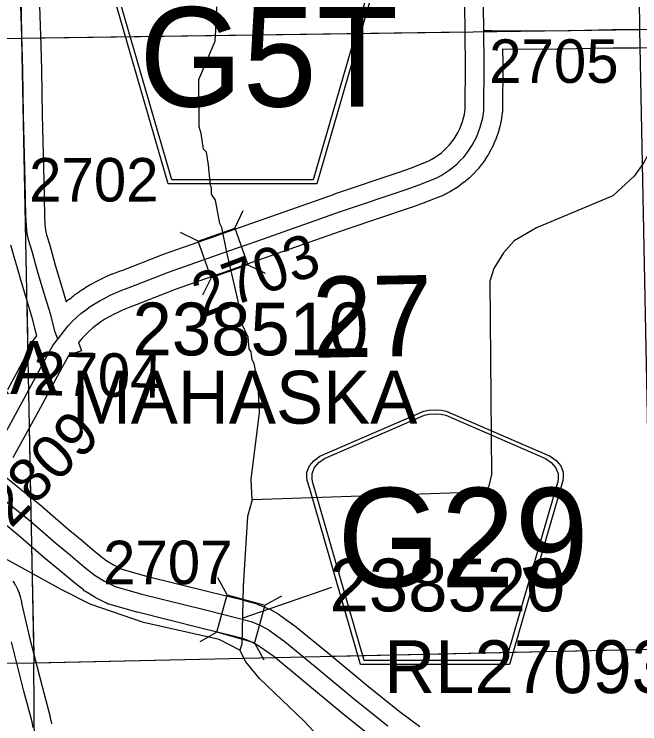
# Model space of a CAD drawing. Extents: x 23.6 to 68.7, y -63 to -29.
# Drawn here: x 35.579 to 36.586, y -38.834 to -37.692 of the extents above; entities that cross this region are included whole.
import ezdxf

# ---------------------------------------------------------------- set-up
doc = ezdxf.new("R2010")
doc.units = 0
for name, color, linetype in [('tdCoHydroRiver', 7, 'Continuous'), ('tdCoSecRdNmbr', 7, 'Continuous'), ('tdCoSecRteBand', 7, 'Continuous'), ('tdCoSecRteCL', 7, 'Continuous'), ('tdCoSectLine', 7, 'Continuous'), ('tdCoSectLinePart', 7, 'Continuous'), ('tdCoSectNmbr', 7, 'Continuous'), ('tdCoShieldCoRte', 7, 'Continuous'), ('tdCoStrucSec', 7, 'Continuous'), ('tdCoStrucSecCoName', 7, 'Continuous'), ('tdCoStrucSecFHWANum', 7, 'Continuous'), ('tdCoSurfAsphalt', 7, 'Continuous'), ('tdCoSurfConc', 7, 'Continuous'), ('tdCoSurfGravel', 7, 'Continuous')]:
    doc.layers.add(name, color=color, linetype=linetype)

msp = doc.modelspace()

# ---------------------------------------------------------------- linework, layer by layer
at = {"layer": 'tdCoHydroRiver'}
for points in [[(35.9622, -38.4733), (35.9604, -38.4402), (35.9737, -38.3327), (35.9718, -38.287), (35.9652, -38.2539), (35.962, -38.2476), (35.9603, -38.235), (35.9571, -38.2303), (35.9554, -38.2113), (35.9441, -38.1878), (35.944, -38.1704), (35.9424, -38.1672), (35.9211, -38.0743), (35.9129, -38.0349), (35.9097, -38.0286), (35.9031, -37.9908), (35.8967, -37.9813), (35.8966, -37.9703), (35.895, -37.9672), (35.8916, -37.934), (35.8883, -37.9135), (35.8835, -37.9088), (35.8801, -37.8836), (35.8769, -37.8726), (35.8763, -37.7968), (35.9026, -37.7351), (35.904, -37.7082), (35.9053, -37.6798)], [(36.7066, -37.8059), (36.6438, -37.8459), (36.6033, -37.9094), (36.5924, -37.93), (36.5768, -37.9522), (36.5423, -37.984), (36.4196, -38.0355), (36.3835, -38.0564), (36.3663, -38.0754), (36.3507, -38.1008), (36.3445, -38.1214), (36.347, -38.4323), (36.3424, -38.4529), (36.3283, -38.4609), (35.9622, -38.4733)], [(35.942, -38.715), (35.9088, -38.6979), (35.787, -38.6705), (35.7015, -38.6412), (35.6556, -38.6178), (35.4368, -38.4981), (35.3906, -38.4527), (35.3588, -38.4166), (35.3173, -38.3664)], [(35.9622, -38.4733), (35.9545, -38.5002), (35.9475, -38.6123), (35.9451, -38.7055), (35.942, -38.715)], [(36.2206, -39.2052), (36.2157, -39.1832), (36.2093, -39.169), (36.2076, -39.1548), (36.1996, -39.1375), (36.1947, -39.1186), (36.1866, -39.0982), (36.1736, -39.0541), (36.167, -39.0131), (36.1622, -39.01), (36.1541, -38.9769), (36.1428, -38.9486), (36.1284, -38.9297), (36.1268, -38.9219), (36.0965, -38.8842), (36.0456, -38.8294), (35.974, -38.7605), (35.9517, -38.7339), (35.942, -38.715)]]:
    msp.add_lwpolyline(points, dxfattribs=at)
at = {"layer": 'tdCoSecRteBand'}
for points in [[(35.6199, -37.6782), (35.6217, -37.7419), (35.6229, -37.7811), (35.6229, -37.7813), (35.6229, -37.7815), (35.6241, -37.8534), (35.6266, -37.9599), (35.6266, -37.96), (35.6266, -37.96), (35.6276, -38.0151), (35.6285, -38.0297), (35.6294, -38.0393), (35.6312, -38.0467), (35.6367, -38.0649), (35.6368, -38.0652), (35.6368, -38.0655), (35.6457, -38.097), (35.6562, -38.1325), (35.6628, -38.1544)], [(35.6628, -38.1544), (35.6666, -38.151), (35.6672, -38.1505), (35.6678, -38.1501), (35.6752, -38.1442), (35.6757, -38.1437), (35.6763, -38.1433), (35.684, -38.1378), (35.6846, -38.1374), (35.6852, -38.137), (35.6931, -38.1318), (35.6937, -38.1314), (35.6943, -38.1311), (35.7025, -38.1263), (35.7031, -38.1259), (35.7038, -38.1256), (35.7121, -38.1213), (35.7195, -38.1174), (35.72, -38.1172), (35.7206, -38.1169), (35.7281, -38.1134), (35.7286, -38.1131), (35.7291, -38.1129), (35.7368, -38.1096), (35.7373, -38.1094), (35.7379, -38.1092), (35.7457, -38.1062), (35.7462, -38.106), (35.7468, -38.1058), (35.7539, -38.1034), (35.8166, -38.0788), (35.8171, -38.0786), (35.8176, -38.0784), (35.8869, -38.054), (35.8869, -38.054), (35.8869, -38.054), (35.8963, -38.0507), (35.9144, -38.0443), (35.9612, -38.0279), (35.9612, -38.0279), (35.9612, -38.0278), (36.0943, -37.981), (36.0945, -37.9809), (36.0947, -37.9809), (36.1983, -37.9459), (36.2182, -37.9388), (36.2463, -37.9275), (36.2512, -37.925), (36.2564, -37.9218), (36.2615, -37.9184), (36.2664, -37.9146), (36.271, -37.9106), (36.2754, -37.9063), (36.2795, -37.9018), (36.2834, -37.897), (36.287, -37.892), (36.2903, -37.8869), (36.2933, -37.8815), (36.296, -37.876), (36.2984, -37.8703), (36.3004, -37.8645), (36.3021, -37.8586), (36.3034, -37.8529), (36.3046, -37.8441), (36.3051, -37.7714), (36.3046, -37.7262), (36.3045, -37.7181), (36.3041, -37.6777)], [(36.704, -37.7451), (36.5825, -37.746), (36.5424, -37.7463), (36.4526, -37.748), (36.4523, -37.7481), (36.4519, -37.7481), (36.3649, -37.7478), (36.3651, -37.771), (36.3651, -37.7713), (36.3651, -37.7715), (36.3646, -37.8465), (36.3646, -37.8485), (36.3643, -37.8505), (36.3626, -37.8626), (36.3624, -37.8638), (36.3622, -37.865), (36.3604, -37.8726), (36.3602, -37.8735), (36.36, -37.8743), (36.3578, -37.8819), (36.3576, -37.8827), (36.3573, -37.8835), (36.3547, -37.891), (36.3544, -37.8918), (36.3541, -37.8926), (36.351, -37.8998), (36.3507, -37.9006), (36.3503, -37.9014), (36.3469, -37.9085), (36.3465, -37.9093), (36.3461, -37.91), (36.3423, -37.9169), (36.3418, -37.9177), (36.3414, -37.9184), (36.3371, -37.925), (36.3367, -37.9258), (36.3362, -37.9265), (36.3315, -37.9328), (36.331, -37.9335), (36.3305, -37.9342), (36.3255, -37.9403), (36.325, -37.941), (36.3244, -37.9416), (36.3191, -37.9474), (36.3185, -37.9481), (36.3179, -37.9487), (36.3122, -37.9542), (36.3116, -37.9548), (36.311, -37.9553), (36.305, -37.9605), (36.3044, -37.9611), (36.3037, -37.9616), (36.2974, -37.9664), (36.2968, -37.9669), (36.296, -37.9674), (36.2895, -37.9719), (36.2888, -37.9723), (36.2881, -37.9728), (36.2813, -37.9768), (36.2806, -37.9773), (36.2798, -37.9777), (36.2729, -37.9814), (36.2715, -37.9821), (36.2701, -37.9826), (36.24, -37.9947), (36.2395, -37.9949), (36.2389, -37.9951), (36.2182, -38.0025), (36.2179, -38.0026), (36.2177, -38.0027), (36.1141, -38.0377), (35.9811, -38.0844), (35.9343, -38.1009), (35.9162, -38.1073), (35.9069, -38.1106), (35.8381, -38.1348), (35.7752, -38.1595), (35.7745, -38.1598), (35.7738, -38.16), (35.7665, -38.1625), (35.7598, -38.1651), (35.7532, -38.1679), (35.7467, -38.1709), (35.7399, -38.1745), (35.7398, -38.1745), (35.7398, -38.1745), (35.7321, -38.1785), (35.7251, -38.1826), (35.7184, -38.1869), (35.7119, -38.1916), (35.7057, -38.1966), (35.6996, -38.2019), (35.6939, -38.2074), (35.6884, -38.2132), (35.6833, -38.2192), (35.6827, -38.22), (35.6873, -38.2332), (35.6675, -38.24), (35.6666, -38.2412), (35.6559, -38.2607), (35.6214, -38.3244), (35.6214, -38.3245), (35.6213, -38.3246), (35.5767, -38.4054)], [(35.5687, -38.2958), (35.6032, -38.232), (35.6032, -38.2319), (35.6033, -38.2318), (35.6088, -38.2218), (35.6071, -38.2204), (35.6157, -38.2091), (35.6084, -38.1819), (35.5987, -38.1498), (35.5987, -38.1497), (35.5987, -38.1496), (35.5881, -38.1139), (35.588, -38.1136), (35.5879, -38.1134), (35.5791, -38.0818), (35.5735, -38.0631)], [(35.5616, -38.4334), (35.5906, -38.4572), (35.6234, -38.4833), (35.624, -38.4837), (35.6245, -38.4842), (35.6652, -38.5198), (35.6889, -38.5392), (35.6891, -38.5394), (35.6893, -38.5395), (35.7112, -38.5582), (35.7263, -38.5702), (35.7389, -38.5778), (35.7525, -38.5848), (35.7921, -38.5959), (35.8939, -38.6213), (35.9467, -38.6343), (35.9472, -38.6344), (35.9476, -38.6345), (35.9681, -38.6402), (35.9699, -38.6407), (35.9716, -38.6414), (35.9872, -38.6479), (35.9888, -38.6486), (35.9903, -38.6494), (36.0037, -38.6569), (36.0052, -38.6578), (36.0067, -38.6588), (36.0325, -38.6776), (36.0332, -38.6781), (36.0339, -38.6787), (36.0825, -38.7185), (36.0825, -38.7186), (36.0826, -38.7186), (36.1463, -38.7715), (36.1985, -38.8132), (36.2319, -38.838)], [(36.1615, -38.8605), (36.1086, -38.8182), (36.1084, -38.8181), (36.1082, -38.8179), (36.0443, -38.7649), (35.9966, -38.7256), (35.9729, -38.7085), (35.9625, -38.7027), (35.9502, -38.6975), (35.9319, -38.6924), (35.8795, -38.6795), (35.8794, -38.6795), (35.8794, -38.6795), (35.7772, -38.654), (35.7768, -38.6539), (35.7764, -38.6538), (35.7334, -38.6418), (35.7304, -38.641), (35.7277, -38.6395), (35.7105, -38.6307), (35.7097, -38.6302), (35.7089, -38.6298), (35.6937, -38.6207), (35.6919, -38.6196), (35.6903, -38.6183), (35.6734, -38.6047), (35.673, -38.6045), (35.6727, -38.6042), (35.6506, -38.5854), (35.6268, -38.5659), (35.6264, -38.5656), (35.626, -38.5652), (35.5855, -38.5298), (35.5531, -38.504)], [(35.5769, -38.6042), (35.5795, -38.6081), (35.5803, -38.6092), (35.581, -38.6105), (35.5832, -38.6146), (35.5839, -38.6159), (35.5844, -38.6172), (35.5862, -38.6215), (35.5868, -38.6228), (35.5872, -38.6241), (35.5886, -38.6286), (35.5891, -38.63), (35.5894, -38.6314), (35.5903, -38.6359), (35.5906, -38.6373), (35.5908, -38.6387), (35.5911, -38.6415), (35.6039, -38.6947), (35.6238, -38.7735), (35.6368, -38.8227), (35.637, -38.8233), (35.6371, -38.8239), (35.6391, -38.833), (35.6392, -38.8337)]]:
    msp.add_lwpolyline(points, dxfattribs=at)
at = {"layer": 'tdCoSecRteCL'}
for points in [[(36.3345, -37.7178), (36.3341, -37.6774), (36.3339, -37.5708), (36.3329, -37.4633), (36.3324, -37.3531), (36.3307, -37.2396), (36.3292, -37.1496), (36.3282, -37.0918)], [(35.6491, -38.2146), (35.6452, -38.2032), (35.6373, -38.1736), (35.6274, -38.1411), (35.6168, -38.1053), (35.6079, -38.0735), (35.6023, -38.0545), (35.5998, -38.0444), (35.5986, -38.0321), (35.5976, -38.0163), (35.5966, -37.9606), (35.5941, -37.854), (35.5929, -37.782), (35.5917, -37.7428), (35.5899, -37.6787), (35.5894, -37.6232), (35.5885, -37.5268), (35.5867, -37.4516), (35.586, -37.4151), (35.5848, -37.3556), (35.5838, -37.3011), (35.5828, -37.2718), (35.5806, -37.239), (35.5795, -37.2264)], [(35.6491, -38.2146), (35.6599, -38.2004), (35.666, -38.1932), (35.6725, -38.1863), (35.6793, -38.1798), (35.6864, -38.1735), (35.6938, -38.1677), (35.7015, -38.1621), (35.7094, -38.157), (35.7176, -38.1522), (35.726, -38.1479), (35.7334, -38.144), (35.7409, -38.1405), (35.7485, -38.1372), (35.7563, -38.1343), (35.7642, -38.1316), (35.8276, -38.1067), (35.8969, -38.0823), (35.9062, -38.079), (35.9243, -38.0726), (35.9711, -38.0561), (36.1043, -38.0093), (36.2081, -37.9743), (36.2288, -37.9669), (36.2589, -37.9548), (36.2659, -37.9511), (36.2726, -37.9471), (36.2791, -37.9426), (36.2854, -37.9378), (36.2913, -37.9327), (36.2969, -37.9272), (36.3023, -37.9214), (36.3072, -37.9153), (36.3118, -37.9089), (36.3161, -37.9023), (36.3199, -37.8954), (36.3234, -37.8883), (36.3264, -37.881), (36.329, -37.8736), (36.3312, -37.866), (36.3329, -37.8584), (36.3346, -37.8463), (36.3351, -37.7713), (36.3345, -37.7178), (36.3479, -37.7178), (36.452, -37.7181), (36.542, -37.7163), (36.5823, -37.716), (36.7038, -37.7151)], [(35.5233, -38.4413), (35.5339, -38.4216), (35.5504, -38.391), (35.595, -38.3102), (35.6296, -38.2463), (35.6414, -38.2248), (35.6491, -38.2146)], [(35.5233, -38.4413), (35.5351, -38.4505), (35.5718, -38.4805), (35.6047, -38.5068), (35.6458, -38.5427), (35.6698, -38.5624), (35.6921, -38.5813), (35.7091, -38.5949), (35.7243, -38.604), (35.7415, -38.6129), (35.7845, -38.6249), (35.8867, -38.6504), (35.9395, -38.6634), (35.9601, -38.6691), (35.9756, -38.6756), (35.9891, -38.6831), (36.0149, -38.7019), (36.0634, -38.7417), (36.1273, -38.7948), (36.1802, -38.837)], [(35.6098, -38.8394), (35.6078, -38.8303), (35.5948, -38.781), (35.5747, -38.7019)]]:
    msp.add_lwpolyline(points, dxfattribs=at)
at = {"layer": 'tdCoSectLine'}
for points in [[(36.5744, -36.7171), (36.5854, -37.716)], [(35.5782, -36.7256), (35.591, -37.73)], [(36.5854, -37.716), (37.5883, -37.7034)], [(35.591, -37.73), (36.5854, -37.716)], [(36.5854, -37.716), (36.6051, -38.7136)], [(34.5801, -37.748), (35.591, -37.73)], [(35.591, -37.73), (35.6107, -38.7354)], [(35.6107, -38.7354), (36.6051, -38.7136)], [(34.6053, -38.7389), (35.6107, -38.7354)], [(35.618, -39.7288), (35.6107, -38.7354)]]:
    msp.add_lwpolyline(points, dxfattribs=at)
at = {"layer": 'tdCoSectLinePart'}
for points in [[(35.6207, -37.7295), (36.3044, -37.7199)], [(35.5993, -38.1534), (35.6009, -38.2358)], [(35.6033, -38.3565), (35.6055, -38.4691)], [(35.6071, -38.5489), (35.6105, -38.7217)], [(36.0895, -38.7249), (36.6051, -38.7136)], [(35.614, -38.7354), (35.9978, -38.7269)]]:
    msp.add_lwpolyline(points, dxfattribs=at)
at = {"layer": 'tdCoShieldCoRte'}
for points in [[(35.8267, -37.9644), (35.7447, -37.6815), (35.7408, -37.6684), (35.7401, -37.6625), (35.7401, -37.6547), (35.7443, -37.6444), (35.7516, -37.6359), (35.7612, -37.6292), (35.9285, -37.5569), (35.936, -37.5552), (35.9464, -37.5543), (35.9568, -37.5552), (35.9644, -37.5569), (36.1316, -37.6292), (36.1412, -37.6359), (36.1485, -37.6444), (36.1527, -37.6547), (36.1527, -37.6625), (36.152, -37.6684), (36.1481, -37.6815), (36.0662, -37.9644)], [(35.8325, -37.9581), (35.7528, -37.6828), (35.7491, -37.6702), (35.7484, -37.6646), (35.7484, -37.657), (35.7524, -37.6471), (35.7594, -37.639), (35.7686, -37.6326), (35.9292, -37.5631), (35.9364, -37.5616), (35.9464, -37.5607), (35.9564, -37.5616), (35.9636, -37.5631), (36.1242, -37.6326), (36.1334, -37.639), (36.1404, -37.6471), (36.1445, -37.657), (36.1445, -37.6646), (36.1438, -37.6702), (36.14, -37.6828), (36.0603, -37.9581)], [(36.1365, -38.7383), (36.0546, -38.4554), (36.0507, -38.4422), (36.05, -38.4364), (36.05, -38.4285), (36.0542, -38.4182), (36.0615, -38.4097), (36.0711, -38.4031), (36.2384, -38.3307), (36.2459, -38.3291), (36.2563, -38.3282), (36.2667, -38.3291), (36.2742, -38.3307), (36.4415, -38.4031), (36.4511, -38.4097), (36.4584, -38.4182), (36.4626, -38.4285), (36.4626, -38.4364), (36.4619, -38.4422), (36.458, -38.4554), (36.3761, -38.7383)], [(36.1424, -38.732), (36.0627, -38.4567), (36.059, -38.4441), (36.0583, -38.4384), (36.0583, -38.4309), (36.0623, -38.421), (36.0693, -38.4129), (36.0785, -38.4065), (36.2391, -38.337), (36.2463, -38.3354), (36.2563, -38.3346), (36.2663, -38.3354), (36.2735, -38.337), (36.4341, -38.4065), (36.4433, -38.4129), (36.4503, -38.421), (36.4544, -38.4309), (36.4544, -38.4384), (36.4537, -38.4441), (36.4499, -38.4567), (36.3702, -38.732)]]:
    msp.add_lwpolyline(points, close=True, dxfattribs=at)
at = {"layer": 'tdCoStrucSec'}
for p, q in [((35.9341, -38.0359), (35.9476, -38.0077)), ((35.875, -38.0567), (35.8468, -38.0431)), ((35.9549, -38.0949), (35.9831, -38.1084)), ((35.8958, -38.1157), (35.8823, -38.1439)), ((35.922, -38.6261), (35.9066, -38.5988)), ((35.9823, -38.6429), (36.0095, -38.6275)), ((35.9052, -38.6864), (35.8779, -38.7018)), ((35.9655, -38.7032), (35.9808, -38.7305))]:
    msp.add_line(p, q, dxfattribs=at)
for points in [[(35.875, -38.0567), (35.9341, -38.0359), (35.9549, -38.0949), (35.8958, -38.1157)], [(35.922, -38.6261), (35.9823, -38.6429), (35.9655, -38.7032), (35.9052, -38.6864)]]:
    msp.add_lwpolyline(points, close=True, dxfattribs=at)
at = {"layer": 'tdCoStrucSecFHWANum'}
msp.add_line((36.0894, -38.6143), (35.9468, -38.6639), dxfattribs=at)
at = {"layer": 'tdCoSurfAsphalt'}
for points in [[(36.3345, -37.7178), (36.3341, -37.6774)], [(35.5504, -38.391), (35.595, -38.3102), (35.6296, -38.2463), (35.6414, -38.2248), (35.6491, -38.2146), (35.6599, -38.2004), (35.666, -38.1932), (35.6725, -38.1863), (35.6793, -38.1798), (35.6864, -38.1735), (35.6938, -38.1677), (35.7015, -38.1621), (35.7094, -38.157), (35.7176, -38.1522), (35.726, -38.1479), (35.7334, -38.144), (35.7409, -38.1405), (35.7485, -38.1372), (35.7563, -38.1343), (35.7642, -38.1316), (35.8276, -38.1067), (35.8969, -38.0823), (35.9062, -38.079), (35.9243, -38.0726), (35.9711, -38.0561), (36.1043, -38.0093), (36.2081, -37.9743), (36.2288, -37.9669), (36.2589, -37.9548), (36.2659, -37.9511), (36.2726, -37.9471), (36.2791, -37.9426), (36.2854, -37.9378), (36.2913, -37.9327), (36.2969, -37.9272), (36.3023, -37.9214), (36.3072, -37.9153), (36.3118, -37.9089), (36.3161, -37.9023), (36.3199, -37.8954), (36.3234, -37.8883), (36.3264, -37.881), (36.329, -37.8736), (36.3312, -37.866), (36.3329, -37.8584), (36.3346, -37.8463), (36.3351, -37.7713), (36.3345, -37.7178), (36.3479, -37.7178), (36.452, -37.7181), (36.542, -37.7163), (36.5823, -37.716)]]:
    msp.add_lwpolyline(points, dxfattribs=at)
at = {"layer": 'tdCoSurfConc'}
msp.add_lwpolyline([(36.5823, -37.716), (36.7038, -37.7151)], dxfattribs=at)
at = {"layer": 'tdCoSurfGravel'}
for points in [[(35.6491, -38.2146), (35.6452, -38.2032), (35.6373, -38.1736), (35.6274, -38.1411), (35.6168, -38.1053), (35.6079, -38.0735), (35.6023, -38.0545), (35.5998, -38.0444), (35.5986, -38.0321), (35.5976, -38.0163), (35.5966, -37.9606), (35.5941, -37.854), (35.5929, -37.782), (35.5917, -37.7428), (35.5899, -37.6787)], [(35.5233, -38.4413), (35.5351, -38.4505), (35.5718, -38.4805), (35.6047, -38.5068), (35.6458, -38.5427), (35.6698, -38.5624), (35.6921, -38.5813), (35.7091, -38.5949), (35.7243, -38.604), (35.7415, -38.6129), (35.7845, -38.6249), (35.8867, -38.6504), (35.9395, -38.6634), (35.9601, -38.6691), (35.9756, -38.6756), (35.9891, -38.6831), (36.0149, -38.7019), (36.0634, -38.7417), (36.1273, -38.7948), (36.1802, -38.837)], [(35.6098, -38.8394), (35.6078, -38.8303), (35.5948, -38.781), (35.5747, -38.7019)]]:
    msp.add_lwpolyline(points, dxfattribs=at)

# ---------------------------------------------------------------- texts
at = {"layer": 'tdCoSecRdNmbr'}
for s, rotation, p in [('2705', 0.0281, (36.3433, -37.8021)), ('2702', 0.028, (35.6031, -37.9931)), ('2703', 20.732, (35.8822, -38.1806)), ('2704', 358.7039, (35.6087, -38.3044)), ('2809', 45.0267, (35.5741, -38.5204)), ('2707', 0.0281, (35.7221, -38.609))]:
    msp.add_text(s, height=0.07, rotation=rotation, dxfattribs=at).set_placement(p)
at = {"layer": 'tdCoSectNmbr'}
msp.add_text('27', height=0.13, rotation=1.0283, dxfattribs=at).set_placement((36.0596, -38.2446))
at = {"layer": 'tdCoShieldCoRte'}
for s, p in [('G5T', (35.7804, -37.8402)), ('G29', (36.099, -38.614))]:
    msp.add_text(s, height=0.16, dxfattribs=at).set_placement(p)
at = {"layer": 'tdCoStrucSecCoName'}
for s, p in [('MAHASKA', (35.0925, -38.3027)), ('MAHASKA', (35.6719, -38.3505)), ('RL270937.0', (36.1744, -38.7843))]:
    msp.add_text(s, height=0.085, dxfattribs=at).set_placement(p)
at = {"layer": 'tdCoStrucSecFHWANum'}
for s, p in [('238510', (35.7695, -38.2407)), ('238520', (36.0865, -38.6527))]:
    msp.add_text(s, height=0.085, dxfattribs=at).set_placement(p)

doc.saveas('drawing.dxf')
